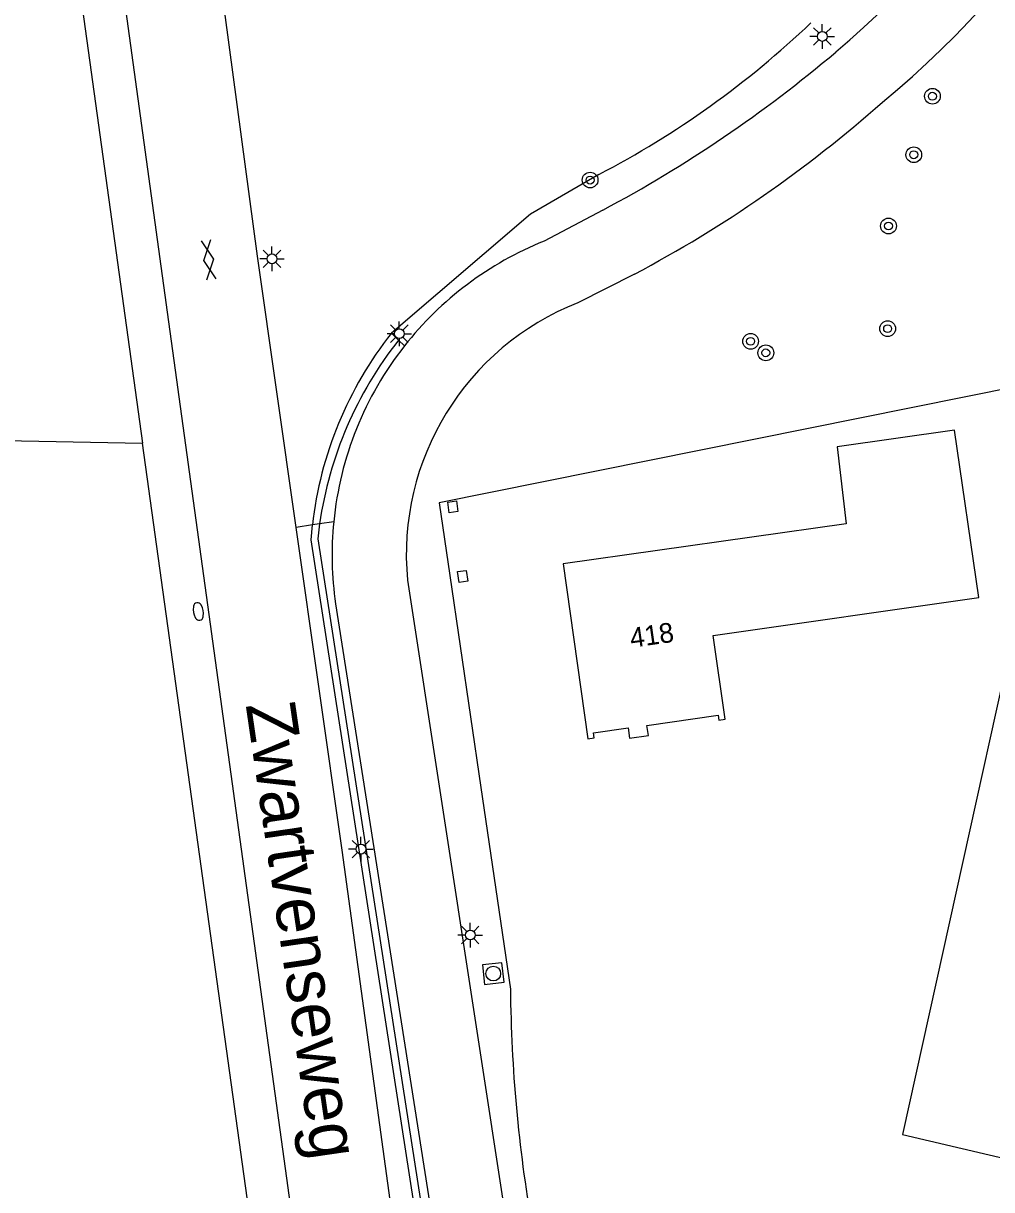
# Model space of a CAD drawing. Extents: x 128999 to 131010, y 395498 to 399007.
# Drawn here: x 129740 to 129789.1, y 397220.9 to 397280 of the extents above; entities that cross this region are included whole.
import ezdxf

# ---------------------------------------------------------------- set-up
doc = ezdxf.new("R2010")
doc.units = 0
for name, color, linetype in [('gg-afsc-hekwerk', 7, 'Continuous'), ('gg-afsc-muur', 7, 'Continuous'), ('gg-anno-huisnummerreeks BGT', 7, 'Continuous'), ('gg-anno-openbare ruimte label', 7, 'Continuous'), ('gg-bbg-hoofdgebouw', 7, 'Continuous'), ('gg-knt-verharding', 7, 'Continuous'), ('gt-grn-groengrens', 7, 'Continuous'), ('gt-symb-boom', 7, 'Continuous'), ('gt-symb-brandkraan', 7, 'Continuous'), ('gt-symb-gesloten verharding', 7, 'Continuous'), ('gt-symb-lichtmast', 7, 'Continuous'), ('gt-symb-rioolschacht', 7, 'Continuous')]:
    doc.layers.add(name, color=color, linetype=linetype)

# ---------------------------------------------------------------- blocks, each defined once
blk = doc.blocks.new('gt0-LMAST')
at = {"layer": 'gt-symb-lichtmast'}
for p, q in [((-0.005, 0.246), (-0.005, 0.621)), ((-0.182, 0.173), (-0.447, 0.438)), ((0.172, 0.173), (0.437, 0.438)), ((-0.255, -0.004), (-0.63, -0.004)), ((-0.182, -0.181), (-0.447, -0.446)), ((-0.005, -0.254), (-0.005, -0.629)), ((0.437, -0.446), (0.172, -0.181)), ((0.245, -0.004), (0.62, -0.004))]:
    blk.add_line(p, q, dxfattribs=at)
blk.add_circle((-0.005, -0.004), 0.25, dxfattribs=at)
blk = doc.blocks.new('gt0-BOOM')
at = {"layer": 'gt-symb-boom'}
for radius in [0.4, 0.2]:
    blk.add_circle((0, 0), radius, dxfattribs=at)
blk = doc.blocks.new('gt0-GESVH1')
at = {"layer": 'gt-symb-gesloten verharding'}
for p, q in [((-0.992, -0.261), (0.008, 0.239)), ((0.008, -0.261), (-0.992, 0.239)), ((0.008, 0.239), (1.008, -0.261)), ((1.008, 0.239), (0.008, -0.261))]:
    blk.add_line(p, q, dxfattribs=at)
blk = doc.blocks.new('gt0-RS')
at = {"layer": 'gt-symb-rioolschacht'}
blk.add_lwpolyline([(-0.5, -0.5), (0.5, -0.5), (0.5, 0.5), (-0.5, 0.5)], close=True, dxfattribs=at)
blk.add_circle((0, 0), 0.375, dxfattribs=at)
blk = doc.blocks.new('gt0-BR')
at = {"layer": 'gt-symb-brandkraan'}
for centre, radius, start, end in [((-0.244, 0), 0.206, 107.56694, 252.43307), ((0.599, -2.664), 3, 106.89205, 107.56694), ((0, -0.691), 0.938, 73.10799, 106.89205), ((-0.599, -2.664), 3, 72.43309, 73.10799), ((0.244, 0), 0.206, 287.56695, 72.43309), ((0.599, 2.664), 3, 252.43307, 253.10797), ((0, 0.691), 0.938, 253.10797, 286.89206), ((-0.599, 2.664), 3, 286.89206, 287.56695)]:
    blk.add_arc(centre, radius, start, end, dxfattribs=at)

msp = doc.modelspace()

# ---------------------------------------------------------------- linework, layer by layer
at = {"layer": 'gg-afsc-hekwerk'}
for p, q in [((129761.595, 397252.026), (129763.172, 397241.265)), ((129763.172, 397241.265), (129764.671, 397231.046))]:
    msp.add_line(p, q, dxfattribs=at)
for points in [[(129793.07, 397262.147), (129761.054, 397255.712), (129761.595, 397252.026)], [(129793.07, 397262.147), (129784.571, 397223.661), (129794.725, 397221.281)]]:
    msp.add_lwpolyline(points, dxfattribs=at)
msp.add_arc((129838.825, 397231.756), 74.157, 180.54876, 189.87366, dxfattribs=at)
at = {"layer": 'gg-afsc-muur'}
for points in [[(129761.571, 397255.199), (129761.494, 397255.743), (129761.93, 397255.805), (129762.007, 397255.261), (129761.571, 397255.199)], [(129761.993, 397252.218), (129762.429, 397252.281), (129762.508, 397251.737), (129762.072, 397251.674), (129761.993, 397252.218)]]:
    msp.add_lwpolyline(points, dxfattribs=at)
at = {"layer": 'gg-bbg-hoofdgebouw'}
msp.add_lwpolyline([(129768.6, 397243.74), (129768.92, 397243.79), (129768.88, 397244.04), (129770.64, 397244.29), (129770.71, 397243.77), (129771.67, 397243.91), (129771.6, 397244.42), (129775.21, 397244.94), (129775.25, 397244.69), (129775.56, 397244.74), (129774.96, 397248.98), (129788.44, 397250.91), (129787.2, 397259.4), (129781.25, 397258.54), (129781.71, 397254.64), (129767.34, 397252.61), (129768.6, 397243.74)], dxfattribs=at)
at = {"layer": 'gg-knt-verharding'}
for p, q in [((129769.361, 397270.559), (129766.381, 397268.982)), ((129770.961, 397267.306), (129768.088, 397265.848))]:
    msp.add_line(p, q, dxfattribs=at)
for points in [[(129753.799, 397254.46), (129751.835, 397268.227), (129748.551, 397292.704)], [(129743.603, 397291.959), (129746.926, 397267.713), (129755.933, 397202.438), (129760.357, 397172.506)], [(129765.355, 397173.091), (129760.944, 397203.068), (129756.136, 397238.083), (129753.799, 397254.46)], [(129759.451, 397251.779), (129771.443, 397173.812), (129771.977, 397168.149)], [(129755.801, 397250.588), (129767.952, 397173.205), (129768.339, 397168.324)]]:
    msp.add_lwpolyline(points, dxfattribs=at)
for centre, radius, start, end in [((129750.033, 397315.336), 48.181, 310.27402, 345.6376), ((129752.044, 397314.328), 49.585, 309.44053, 346.24647), ((129737.829, 397329.771), 67.085, 298.03618, 310.25641), ((129741.145, 397323.726), 63.814, 297.85513, 311.63787), ((129772.787, 397253.058), 17.164, 111.91437, 141.84094), ((129773.093, 397253.09), 13.705, 111.42085, 185.48738), ((129772.789, 397253.056), 17.167, 141.84071, 174.34164), ((129772.8, 397253.058), 17.178, 174.34947, 188.26632)]:
    msp.add_arc(centre, radius, start, end, dxfattribs=at)
at = {"layer": 'gt-grn-groengrens'}
for p, q in [((129736.267, 397329.053), (129746.01, 397258.736)), ((129758.644, 397264.321), (129758.997, 397263.962)), ((129758.997, 397263.962), (129759.291, 397263.663)), ((129755.706, 397254.749), (129754.991, 397254.641)), ((129754.624, 397254.585), (129753.799, 397254.46)), ((129754.991, 397254.641), (129754.624, 397254.585))]:
    msp.add_line(p, q, dxfattribs=at)
for points in [[(129769.166, 397272.366), (129765.698, 397270.342), (129758.644, 397264.321)], [(129464.551, 397259.311), (129593.279, 397261.68), (129746.01, 397258.736)], [(129744.989, 397099.252), (129756.807, 397149.194), (129759.035, 397164.743), (129746.01, 397258.736)], [(129754.991, 397254.641), (129754.897, 397253.883), (129766.947, 397176.286), (129767.855, 397169.067), (129767.407, 397169.081), (129766.575, 397176.306), (129754.554, 397253.831), (129754.624, 397254.585)]]:
    msp.add_lwpolyline(points, dxfattribs=at)
for centre, radius, start, end in [((129747.29, 397314.326), 47.32, 297.53513, 313.59966), ((129773.575, 397252.458), 19.069, 141.53178, 173.5967), ((129774.35, 397251.842), 19.561, 141.71247, 171.77319)]:
    msp.add_arc(centre, radius, start, end, dxfattribs=at)

# ---------------------------------------------------------------- block references
at = {"layer": 'gt-symb-boom'}
for p in [(129786.086, 397276.33), (129785.138, 397273.363), (129768.714, 397272.079), (129783.856, 397269.75), (129783.812, 397264.541), (129776.859, 397263.901), (129777.63, 397263.317)]:
    msp.add_blockref('gt0-BOOM', p, dxfattribs=at)
at = {"layer": 'gt-symb-brandkraan', "rotation": -79.63019235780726}
msp.add_blockref('gt0-BR', (129748.836, 397250.197), dxfattribs=at)
at = {"layer": 'gt-symb-gesloten verharding', "rotation": -82.24257421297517}
msp.add_blockref('gt0-GESVH1', (129749.371, 397268.041), dxfattribs=at)
at = {"layer": 'gt-symb-lichtmast'}
for p in [(129780.502, 397279.369), (129752.578, 397268.088), (129759.039, 397264.29), (129757.091, 397238.147), (129762.639, 397233.791)]:
    msp.add_blockref('gt0-LMAST', p, dxfattribs=at)
at = {"layer": 'gt-symb-rioolschacht', "rotation": -173.7420660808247}
msp.add_blockref('gt0-RS', (129763.799, 397231.832), dxfattribs=at)

# ---------------------------------------------------------------- texts
at = {"layer": 'gg-anno-huisnummerreeks BGT'}
msp.add_text('418', height=1, rotation=8.1, dxfattribs=at).set_placement((129770.808, 397248.352))
at = {"layer": 'gg-anno-openbare ruimte label'}
msp.add_text('Zwartvenseweg', height=2.5, rotation=278.3, dxfattribs=at).set_placement((129751.236, 397245.464))

doc.saveas('drawing.dxf')
